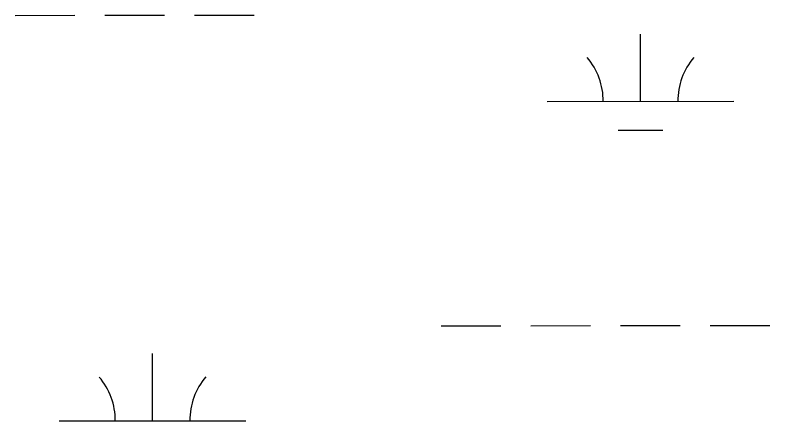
# Model space of a CAD drawing. Extents: x 3297753 to 3335611, y 652252 to 677623.
# Drawn here: x 3326726.2 to 3327130.4, y 669511.4 to 669728.8 of the extents above; entities that cross this region are included whole.
import ezdxf

# ---------------------------------------------------------------- set-up
doc = ezdxf.new("R2010")
doc.units = 0
doc.layers.add('V-WETL-SWMP', color=7, linetype='Continuous')

msp = doc.modelspace()

# ---------------------------------------------------------------- linework, layer by layer
at = {"layer": 'V-WETL-SWMP'}
for p, q in [((3326726.19, 669728.64), (3326758.19, 669728.68)), ((3326774.19, 669728.69), (3326806.19, 669728.72)), ((3326822.19, 669728.74), (3326854.19, 669728.77)), ((3327061.08, 669682.55), (3327061.04, 669718.55)), ((3327011.08, 669682.5), (3327111.08, 669682.6)), ((3327049.09, 669667.11), (3327073.09, 669667.13)), ((3326954.36, 669562.37), (3326986.36, 669562.41)), ((3327002.36, 669562.42), (3327034.36, 669562.46)), ((3327050.36, 669562.47), (3327082.36, 669562.5)), ((3327098.36, 669562.52), (3327130.36, 669562.55)), ((3326799.82, 669511.47), (3326799.78, 669547.47)), ((3326749.82, 669511.42), (3326849.82, 669511.53))]:
    msp.add_line(p, q, dxfattribs=at)
for centre, start, end in [((3327005.83, 669682.97), 359.2865, 40.8301), ((3327116.32, 669683.08), 139.2865, 180.8301), ((3326744.57, 669511.89), 359.2865, 40.8301), ((3326855.06, 669512.01), 139.2865, 180.8301)]:
    msp.add_arc(centre, 35.25, start, end, dxfattribs=at)

doc.saveas('drawing.dxf')
